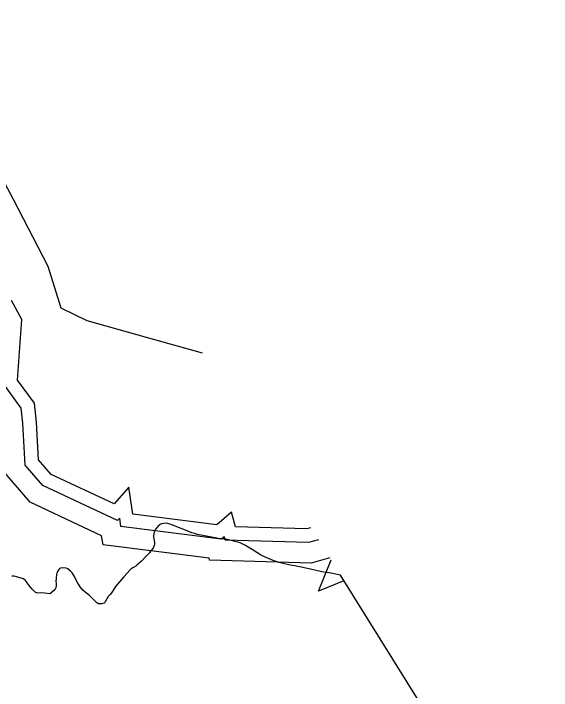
# Model space of a CAD drawing. Extents: x 2001466 to 31450019, y -30647475 to 847247.
# Drawn here: x 31447435 to 31450019, y -30631856 to -30628605 of the extents above; entities that cross this region are included whole.
import ezdxf

# ---------------------------------------------------------------- set-up
doc = ezdxf.new("R2010")
doc.units = 0
for name, color, linetype in [('Exist Boundary Political City Limit New', 7, 'Continuous'), ('Exist Hydrographic Buffer Line', 7, 'Continuous'), ('Exist Hydrographic Lake Shore', 7, 'Continuous'), ('Exist Road Non-System Type 51', 7, 'Continuous'), ('Map Preparation Boundary City Limit Buffer Line', 7, 'Continuous')]:
    doc.layers.add(name, color=color, linetype=linetype)

msp = doc.modelspace()

# ---------------------------------------------------------------- linework, layer by layer
at = {"layer": 'Exist Boundary Political City Limit New'}
for points in [[(31448448, -30631128.4), (31448437, -30631127.6), (31448426.5, -30631127.6), (31448411.8, -30631125.6), (31448378.5, -30631118.2), (31448318.5, -30631106.5), (31448304.1, -30631103.1), (31448291.4, -30631099), (31448253, -30631082.8), (31448228.1, -30631073.9), (31448192.9, -30631059.3), (31448174.3, -30631054), (31448165.9, -30631053.5), (31448146.6, -30631055.6), (31448139.8, -30631059.1), (31448127.5, -30631069.3), (31448116.5, -30631081.2), (31448111.1, -30631094.1), (31448107.1, -30631112.8), (31448107.4, -30631120.3), (31448112.8, -30631145.1), (31448111.9, -30631155.4), (31448105.1, -30631172.9), (31448095.1, -30631186.1), (31448093.8, -30631188), (31448089, -30631195.2), (31448080.4, -30631203.8), (31448072.3, -30631210.5), (31448050.6, -30631234.9), (31448027.1, -30631255.1), (31448022, -30631258.8), (31448008.1, -30631267.3), (31448000.8, -30631272.5), (31447996, -30631277), (31447965.1, -30631310.6), (31447924.8, -30631356.9), (31447919.4, -30631364.6), (31447905.9, -30631387.1), (31447899.4, -30631394.9), (31447889.3, -30631405.3), (31447883.8, -30631416.7), (31447873.1, -30631434.3), (31447870, -30631437.3), (31447860.1, -30631440.1), (31447843.1, -30631440), (31447835.5, -30631435.4), (31447814.8, -30631414.6), (31447799.4, -30631400.4), (31447785.1, -30631388.9), (31447769.9, -30631375.4), (31447754.5, -30631358.2), (31447743.4, -30631341.2), (31447736.4, -30631325.8), (31447728, -30631308.3), (31447716.8, -30631291.6), (31447709.6, -30631284.1), (31447696, -30631272.1), (31447687.3, -30631268.3), (31447676, -30631267.3), (31447660.8, -30631269.5), (31447656.8, -30631271.8), (31447653.3, -30631275), (31447647.1, -30631284.3), (31447642.9, -30631292.6), (31447641, -30631300.1), (31447640, -30631314.8), (31447639.5, -30631320.4), (31447638.4, -30631331.5), (31447639.6, -30631343.4), (31447640.4, -30631351.6), (31447638.9, -30631363.6), (31447633, -30631372.6), (31447623.6, -30631380.2), (31447609, -30631391.9), (31447586.1, -30631389.6), (31447566, -30631388.1), (31447551.1, -30631388.5), (31447538.6, -30631383.6), (31447524, -30631369.9), (31447510.1, -30631352.5), (31447501.3, -30631339.5), (31447492.8, -30631328.6), (31447482.5, -30631320.2), (31447467.9, -30631314.6), (31447438.6, -30631308), (31447426.3, -30631307.6)], [(31449005.2, -30631302), (31449004.8, -30631301.9), (31448969, -30631294), (31448940.4, -30631289.1), (31448915.6, -30631285.8), (31448855, -30631272.8), (31448800.3, -30631261.6), (31448757.5, -30631253.3), (31448736.6, -30631248.6), (31448710.3, -30631241), (31448682, -30631231.3), (31448660.5, -30631222.9), (31448641.3, -30631214.4), (31448621.9, -30631204.4), (31448603.5, -30631193.9), (31448585.8, -30631183.1), (31448562.3, -30631167.7), (31448549.8, -30631160.4), (31448536.5, -30631153.4), (31448524, -30631147.8), (31448448, -30631128.4)], [(31442371.7, -30637692.6), (31450018.8, -30632929.3), (31449005.2, -30631302)]]:
    msp.add_lwpolyline(points, dxfattribs=at)
at = {"layer": 'Exist Hydrographic Buffer Line'}
for points in [[(31448953.9, -30631219.7), (31448864.6, -30631245.2), (31448377, -30631230.9), (31448374.2, -30631221.1), (31447865.3, -30631157.4), (31447858.5, -30631112.9), (31447514.6, -30630952.4), (31447395, -30630812.8), (31447382.1, -30630580.6), (31447377.3, -30630537.7), (31447287.3, -30630413.9), (31447290.7, -30630364.5), (31447054.9, -30630411.6), (31446944.1, -30630313.1), (31446884.6, -30630308.2), (31446662.7, -30630308.2), (31446600.8, -30630060.4), (31446604, -30630056.8), (31446451.4, -30630005.9), (31446342.6, -30629960.5), (31445786.4, -30629867.8)], [(31448899.8, -30631132.8), (31448852.2, -30631146.4), (31448451.9, -30631134.6), (31448446.7, -30631116.4), (31448431.9, -30631129.1), (31447951.3, -30631069), (31447945.1, -30631028.5), (31447935, -30631040), (31447575.5, -30630872.2), (31447491.4, -30630774.1), (31447480.2, -30630572.5), (31447472.3, -30630500.9), (31447388, -30630384.9)], [(31449022.3, -30631329.6), (31448899.8, -30631380.1), (31448960, -30631229.5)]]:
    msp.add_lwpolyline(points, dxfattribs=at)
at = {"layer": 'Exist Hydrographic Lake Shore'}
msp.add_lwpolyline([(31448863.7, -30631074.9), (31448844, -30631080.5), (31448501.8, -30631070.5), (31448481.6, -30631000), (31448411.2, -30631060.4), (31448008.6, -30631010), (31447988.5, -30630879.2), (31447918, -30630959.7), (31447616.1, -30630818.7), (31447555.7, -30630748.3), (31447545.7, -30630567), (31447535.6, -30630476.4), (31447455.1, -30630365.7), (31447475.2, -30630073.7), (31447424.9, -30629983)], dxfattribs=at)
at = {"layer": 'Exist Road Non-System Type 51'}
msp.add_lwpolyline([(31445600.3, -30628604.8), (31445693.9, -30628614.4), (31445728.8, -30628630.8), (31445813.2, -30628676.1), (31445871.8, -30628725), (31445959.6, -30628793.4), (31446086.5, -30628920.4), (31446184.1, -30628910.6), (31446301.3, -30628871.5), (31446516.1, -30628783.6), (31446620.1, -30628769.8), (31447238.5, -30629203.7), (31447306.8, -30629291.6), (31447365.4, -30629369.7), (31447433.7, -30629496.7), (31447599.7, -30629819.1), (31447662.5, -30630019.1), (31447787.6, -30630079.2), (31448072.4, -30630158.6), (31448340.6, -30630235)], dxfattribs=at)
at = {"layer": 'Map Preparation Boundary City Limit Buffer Line'}
for points in [[(31448448, -30631128.4), (31448437, -30631127.6), (31448426.5, -30631127.6), (31448411.8, -30631125.6), (31448378.5, -30631118.2), (31448318.5, -30631106.5), (31448304.1, -30631103.1), (31448291.4, -30631099), (31448253, -30631082.8), (31448228.1, -30631073.9), (31448192.9, -30631059.3), (31448174.3, -30631054), (31448165.9, -30631053.5), (31448146.6, -30631055.6), (31448139.8, -30631059.1), (31448127.5, -30631069.3), (31448116.5, -30631081.2), (31448111.1, -30631094.1), (31448107.1, -30631112.8), (31448107.4, -30631120.3), (31448112.8, -30631145.1), (31448111.9, -30631155.4), (31448105.1, -30631172.9), (31448095.1, -30631186.1), (31448093.8, -30631188), (31448089, -30631195.2), (31448080.4, -30631203.8), (31448072.3, -30631210.5), (31448050.6, -30631234.9), (31448027.1, -30631255.1), (31448022, -30631258.8), (31448008.1, -30631267.3), (31448000.8, -30631272.5), (31447996, -30631277), (31447965.1, -30631310.6), (31447924.8, -30631356.9), (31447919.4, -30631364.6), (31447905.9, -30631387.1), (31447899.4, -30631394.9), (31447889.3, -30631405.3), (31447883.8, -30631416.7), (31447873.1, -30631434.3), (31447870, -30631437.3), (31447860.1, -30631440.1), (31447843.1, -30631440), (31447835.5, -30631435.4), (31447814.8, -30631414.6), (31447799.4, -30631400.4), (31447785.1, -30631388.9), (31447769.9, -30631375.4), (31447754.5, -30631358.2), (31447743.4, -30631341.2), (31447736.4, -30631325.8), (31447728, -30631308.3), (31447716.8, -30631291.6), (31447709.6, -30631284.1), (31447696, -30631272.1), (31447687.3, -30631268.3), (31447676, -30631267.3), (31447660.8, -30631269.5), (31447656.8, -30631271.8), (31447653.3, -30631275), (31447647.1, -30631284.3), (31447642.9, -30631292.6), (31447641, -30631300.1), (31447640, -30631314.8), (31447639.5, -30631320.4), (31447638.4, -30631331.5), (31447639.6, -30631343.4), (31447640.4, -30631351.6), (31447638.9, -30631363.6), (31447633, -30631372.6), (31447623.6, -30631380.2), (31447609, -30631391.9), (31447586.1, -30631389.6), (31447566, -30631388.1), (31447551.1, -30631388.5), (31447538.6, -30631383.6), (31447524, -30631369.9), (31447510.1, -30631352.5), (31447501.3, -30631339.5), (31447492.8, -30631328.6), (31447482.5, -30631320.2), (31447467.9, -30631314.6), (31447438.6, -30631308), (31447426.3, -30631307.6)], [(31449005.2, -30631302), (31449004.8, -30631301.9), (31448969, -30631294), (31448940.4, -30631289.1), (31448915.6, -30631285.8), (31448855, -30631272.8), (31448800.3, -30631261.6), (31448757.5, -30631253.3), (31448736.6, -30631248.6), (31448710.3, -30631241), (31448682, -30631231.3), (31448660.5, -30631222.9), (31448641.3, -30631214.4), (31448621.9, -30631204.4), (31448603.5, -30631193.9), (31448585.8, -30631183.1), (31448562.3, -30631167.7), (31448549.8, -30631160.4), (31448536.5, -30631153.4), (31448524, -30631147.8), (31448448, -30631128.4)], [(31442371.7, -30637692.6), (31450018.8, -30632929.3), (31449005.2, -30631302)]]:
    msp.add_lwpolyline(points, dxfattribs=at)

doc.saveas('drawing.dxf')
